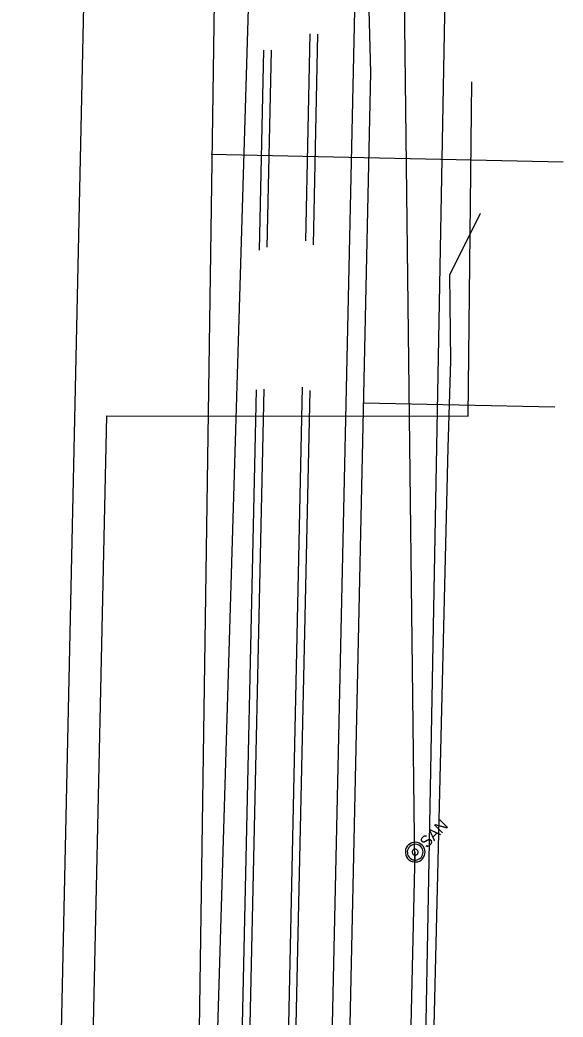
# Model space of a CAD drawing. Extents: x 596028 to 606371, y 330010 to 403088.
# Drawn here: x 604998.5 to 605180.4, y 336958.2 to 337292 of the extents above; entities that cross this region are included whole.
import ezdxf

# ---------------------------------------------------------------- set-up
doc = ezdxf.new("R2010")
doc.units = 0
for name, color, linetype in [('E_RDWY_C_and_G', 7, 'Continuous'), ('E_UTL_E_UG', 7, 'Continuous'), ('E_UTL_G_UG', 7, 'Continuous'), ('E_UTL_SAN_MH', 7, 'Continuous'), ('E_UTL_SAN_UG', 7, 'Continuous'), ('E_UTL_T_UG', 7, 'Continuous'), ('E_UTL_TV_UG', 7, 'Continuous'), ('E_UTL_W_UG', 7, 'Continuous')]:
    doc.layers.add(name, color=color, linetype=linetype)

msp = doc.modelspace()

# ---------------------------------------------------------------- linework, layer by layer
at = {"layer": 'E_RDWY_C_and_G'}
for p, q in [((605094.28, 337218.1), (605095.79, 337287.34)), ((605096.81, 337216.73), (605098.35, 337287.23)), ((605078.79, 337214.95), (605080.25, 337281.87)), ((605081.33, 337216.01), (605082.77, 337281.9)), ((605072.09, 336793.04), (605080.29, 337168.43)), ((605085.11, 336798.48), (605093.21, 337169.07)), ((605069.56, 336793), (605077.76, 337168.15)), ((605087.66, 336798.36), (605095.74, 337167.97))]:
    msp.add_line(p, q, dxfattribs=at)
at = {"layer": 'E_UTL_E_UG'}
msp.add_line((605064.65, 336948.67), (605080.51, 337478.13), dxfattribs=at)
for points in [[(604998.72, 336689.57), (604998.54, 336702.1), (605000.55, 336772.61), (605008.8, 336784.41), (605020.11, 337302), (605019.54, 337319.47), (605023.08, 337328.16)], [(605112.8, 336572.21), (605121.5, 336612.94), (605129.7, 336657.63), (605143.83, 336691.53), (605143.85, 336716.01), (605142.76, 336745.38), (605135.9, 336748.62), (605136.24, 336758.21), (605141.03, 336772.76), (605138.41, 336781.83), (605133.85, 336788.61), (605133.65, 336825.83), (605134.41, 336846.66), (605135.18, 336867.5), (605141.91, 337148.82), (605142.82, 337177.87), (605142.49, 337206.68), (605152.85, 337227.39)]]:
    msp.add_lwpolyline(points, dxfattribs=at)
at = {"layer": 'E_UTL_G_UG'}
msp.add_line((605062.61, 337247.15), (605180.45, 337244.57), dxfattribs=at)
for points in [[(605055.24, 336717.3), (605063.72, 337297.96), (605053.61, 337311.03)], [(605096.52, 336717.08), (605099.15, 336768.28), (605111.01, 337310.53)]]:
    msp.add_lwpolyline(points, dxfattribs=at)
at = {"layer": 'E_UTL_SAN_MH'}
for points in [[(605133.25, 337015.73), (605132.77, 337016.13), (605132.22, 337016.43), (605131.62, 337016.62), (605131, 337016.7), (605130.37, 337016.65), (605129.76, 337016.49), (605129.2, 337016.22), (605128.7, 337015.84), (605128.28, 337015.37), (605127.95, 337014.84), (605127.73, 337014.25), (605127.63, 337013.63), (605127.64, 337013.01), (605127.77, 337012.39), (605128.02, 337011.82), (605128.37, 337011.3), (605128.82, 337010.85), (605129.34, 337010.5), (605129.91, 337010.25), (605130.53, 337010.12), (605131.15, 337010.11), (605131.77, 337010.21), (605132.36, 337010.43), (605132.89, 337010.76), (605133.36, 337011.18), (605133.73, 337011.68), (605134.01, 337012.24), (605134.17, 337012.85), (605134.22, 337013.48), (605134.14, 337014.1), (605133.95, 337014.7), (605133.65, 337015.25), (605133.25, 337015.73)], [(605132.78, 337015.26), (605132.4, 337015.58), (605131.96, 337015.82), (605131.48, 337015.98), (605130.98, 337016.04), (605130.48, 337016), (605129.99, 337015.87), (605129.54, 337015.65), (605129.14, 337015.35), (605128.8, 337014.98), (605128.54, 337014.55), (605128.37, 337014.08), (605128.28, 337013.59), (605128.3, 337013.08), (605128.4, 337012.59), (605128.6, 337012.13), (605128.88, 337011.72), (605129.24, 337011.36), (605129.65, 337011.08), (605130.11, 337010.88), (605130.6, 337010.78), (605131.11, 337010.76), (605131.6, 337010.85), (605132.07, 337011.02), (605132.5, 337011.28), (605132.87, 337011.62), (605133.17, 337012.02), (605133.39, 337012.47), (605133.52, 337012.96), (605133.56, 337013.46), (605133.5, 337013.96), (605133.34, 337014.44), (605133.1, 337014.88), (605132.78, 337015.26)], [(605131.62, 337014.1), (605131.47, 337014.22), (605131.31, 337014.31), (605131.13, 337014.36), (605130.94, 337014.39), (605130.75, 337014.37), (605130.57, 337014.32), (605130.4, 337014.24), (605130.25, 337014.13), (605130.12, 337013.99), (605130.03, 337013.83), (605129.96, 337013.65), (605129.93, 337013.47), (605129.93, 337013.28), (605129.97, 337013.1), (605130.05, 337012.92), (605130.15, 337012.77), (605130.29, 337012.63), (605130.44, 337012.53), (605130.62, 337012.45), (605130.8, 337012.41), (605130.99, 337012.41), (605131.17, 337012.44), (605131.35, 337012.51), (605131.51, 337012.6), (605131.65, 337012.73), (605131.76, 337012.88), (605131.84, 337013.05), (605131.89, 337013.23), (605131.91, 337013.42), (605131.88, 337013.61), (605131.83, 337013.79), (605131.74, 337013.95), (605131.62, 337014.1)]]:
    msp.add_lwpolyline(points, dxfattribs=at)
at = {"layer": 'E_UTL_SAN_UG'}
for p, q in [((605130.82, 337009.31), (605126.8, 337347.99)), ((605122.9, 336673.59), (605130.92, 337013.4))]:
    msp.add_line(p, q, dxfattribs=at)
at = {"layer": 'E_UTL_T_UG'}
for p, q in [((605148.66, 337159.43), (605149.84, 337271.3)), ((605017.32, 336686.71), (605027.66, 337159.45)), ((605027.66, 337159.45), (605148.66, 337159.43))]:
    msp.add_line(p, q, dxfattribs=at)
at = {"layer": 'E_UTL_TV_UG'}
msp.add_line((605132.43, 336837.89), (605141.42, 337322.81), dxfattribs=at)
at = {"layer": 'E_UTL_W_UG'}
for p, q in [((605116.08, 337274.42), (605099.19, 337892.98)), ((605104.13, 336727.84), (605116.08, 337274.42)), ((605113.66, 337163.88), (605177.69, 337162.48))]:
    msp.add_line(p, q, dxfattribs=at)

# ---------------------------------------------------------------- texts
at = {"layer": 'E_UTL_SAN_MH'}
msp.add_text('SAN', height=3.849, rotation=45, dxfattribs=at).set_placement((605134.81, 337014.54))

doc.saveas('drawing.dxf')
